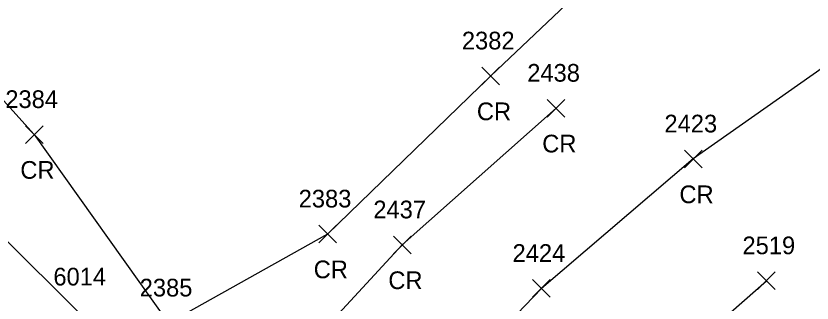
# Model space of a CAD drawing. Extents: x 1653135 to 1655489, y 602711 to 605684.
# Drawn here: x 1653657.5 to 1653747.4, y 605227.8 to 605260.3 of the extents above; entities that cross this region are included whole.
import ezdxf

# ---------------------------------------------------------------- set-up
doc = ezdxf.new("R2010")
doc.units = 0
for name, color, linetype in [('P_A', 7, 'Continuous'), ('P_I', 7, 'Continuous'), ('P_TIC', 7, 'Continuous'), ('PRC', 7, 'Continuous'), ('U_I', 7, 'Continuous'), ('USA', 7, 'Continuous')]:
    doc.layers.add(name, color=color, linetype=linetype)

msp = doc.modelspace()

# ---------------------------------------------------------------- linework, layer by layer
at = {"layer": 'P_TIC'}
for points in [[(1653710.087, 605252.466), (1653712.087, 605254.466)], [(1653712.087, 605252.466), (1653710.087, 605254.466)], [(1653710.087, 605252.466), (1653712.087, 605254.466)], [(1653712.087, 605252.466), (1653710.087, 605254.466)], [(1653717.465, 605248.821), (1653719.465, 605250.821)], [(1653719.465, 605248.821), (1653717.465, 605250.821)], [(1653717.465, 605248.821), (1653719.465, 605250.821)], [(1653719.465, 605248.821), (1653717.465, 605250.821)], [(1653658.542, 605245.842), (1653660.542, 605247.842)], [(1653660.542, 605245.842), (1653658.542, 605247.842)], [(1653658.542, 605245.842), (1653660.542, 605247.842)], [(1653660.542, 605245.842), (1653658.542, 605247.842)], [(1653732.956, 605243.083), (1653734.956, 605245.083)], [(1653734.956, 605243.083), (1653732.956, 605245.083)], [(1653732.956, 605243.083), (1653734.956, 605245.083)], [(1653734.956, 605243.083), (1653732.956, 605245.083)], [(1653691.662, 605234.598), (1653693.662, 605236.598)], [(1653693.662, 605234.598), (1653691.662, 605236.598)], [(1653691.662, 605234.598), (1653693.662, 605236.598)], [(1653693.662, 605234.598), (1653691.662, 605236.598)], [(1653700.09, 605233.371), (1653702.09, 605235.371)], [(1653702.09, 605233.371), (1653700.09, 605235.371)], [(1653700.09, 605233.371), (1653702.09, 605235.371)], [(1653702.09, 605233.371), (1653700.09, 605235.371)], [(1653741.207, 605229.312), (1653743.207, 605231.312)], [(1653743.207, 605229.312), (1653741.207, 605231.312)], [(1653741.207, 605229.312), (1653743.207, 605231.312)], [(1653743.207, 605229.312), (1653741.207, 605231.312)], [(1653715.806, 605228.45), (1653717.806, 605230.45)], [(1653717.806, 605228.45), (1653715.806, 605230.45)], [(1653715.806, 605228.45), (1653717.806, 605230.45)], [(1653717.806, 605228.45), (1653715.806, 605230.45)]]:
    msp.add_lwpolyline(points, dxfattribs=at)
at = {"layer": 'PRC'}
for points in [[(1653726.648, 605268.269), (1653711.087, 605253.466), (1653692.662, 605235.598), (1653674.715, 605225.537), (1653647.978, 605202.943)], [(1653643.013, 605265.182), (1653659.542, 605246.842), (1653674.715, 605225.537)], [(1653755.463, 605259.253), (1653733.956, 605244.083), (1653716.806, 605229.45), (1653701.213, 605213.146), (1653688.434, 605193.584), (1653676.071, 605165.019), (1653669.658, 605145.71), (1653661.47, 605123.423), (1653648.535, 605085.613)], [(1653654.707, 605148.667), (1653664.245, 605175.312), (1653669.177, 605187.644), (1653673.438, 605197.108), (1653684.948, 605216.841), (1653701.09, 605234.371), (1653718.465, 605249.821)], [(1653695.369, 605174.396), (1653708.292, 605198.06), (1653725.171, 605215.296), (1653742.207, 605230.312)]]:
    msp.add_lwpolyline(points, dxfattribs=at)
at = {"layer": 'USA'}
msp.add_lwpolyline([(1653664.528, 605226.779), (1653638.765, 605252.439)], dxfattribs=at)

# ---------------------------------------------------------------- texts
at = {"layer": 'P_A'}
for p in [(1653709.52, 605248.466), (1653709.52, 605248.466), (1653716.898, 605244.821), (1653716.898, 605244.821), (1653657.975, 605241.842), (1653657.975, 605241.842), (1653732.389, 605239.083), (1653732.389, 605239.083), (1653691.096, 605230.598), (1653691.096, 605230.598), (1653699.523, 605229.371), (1653699.523, 605229.371)]:
    msp.add_text('CR', height=2, dxfattribs=at).set_placement(p)
at = {"layer": 'P_I'}
for s, p in [('2382', (1653707.827, 605256.466)), ('2382', (1653707.827, 605256.466)), ('2438', (1653715.206, 605252.821)), ('2438', (1653715.206, 605252.821)), ('2384', (1653656.282, 605249.842)), ('2384', (1653656.282, 605249.842)), ('2423', (1653730.697, 605247.083)), ('2423', (1653730.697, 605247.083)), ('2383', (1653689.403, 605238.598)), ('2383', (1653689.403, 605238.598)), ('2437', (1653697.83, 605237.371)), ('2437', (1653697.83, 605237.371)), ('2519', (1653739.506, 605233.312)), ('2519', (1653739.506, 605233.312)), ('2424', (1653713.547, 605232.45)), ('2424', (1653713.547, 605232.45)), ('2385', (1653671.455, 605228.537)), ('2385', (1653671.455, 605228.537)), ('2385', (1653671.455, 605228.537)), ('2385', (1653671.455, 605228.537))]:
    msp.add_text(s, height=2, dxfattribs=at).set_placement(p)
at = {"layer": 'U_I'}
msp.add_text('6014', height=2, dxfattribs=at).set_placement((1653661.709, 605229.779))
msp.add_text('6014', height=2, dxfattribs=at).set_placement((1653661.709, 605229.779))
msp.add_text('6014', height=2, dxfattribs=at).set_placement((1653661.709, 605229.779))

doc.saveas('drawing.dxf')
